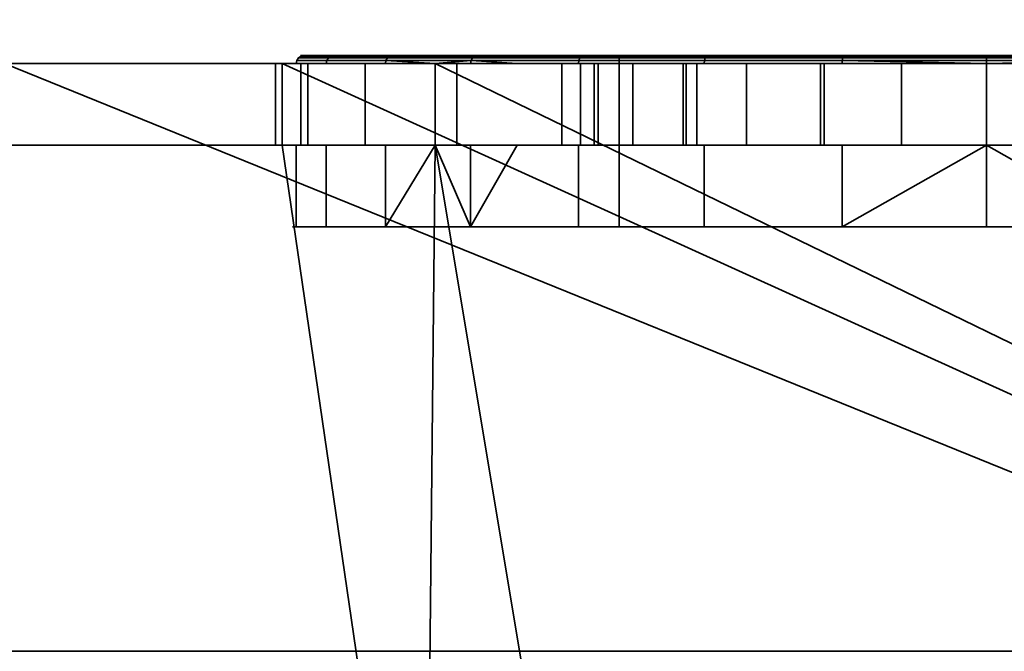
# Model space of a CAD drawing. Header units: millimetres. Extents: x -590 to 3690, y -120 to 127.
# Tile 294 of 656: x 1069.16 to 1081.22, y -31.2 to -23.46. Entities that reach past the tile are written whole.
import ezdxf

# ---------------------------------------------------------------- set-up
doc = ezdxf.new("R2010")
doc.units = ezdxf.units.MM
doc.layers.add('152', color=7, linetype='Continuous', true_color=0xffffff)

# ---------------------------------------------------------------- blocks, each defined once
blk = doc.blocks.new('UG_SURFACE_002')
at = {"layer": '152', "color": 252, "linetype": 'Continuous', "lineweight": 35}
for points in [[(2165, -31.2, 2203), (2165, 108.2, 2203), (835, 108.2, 2203), (835, -31.2, 2203)], [(985, -31.2, 2053), (985, 108.2, 2053), (2015, 108.2, 2053), (2015, -31.2, 2053)], [(2165, -31.2, 2203), (835, -31.2, 2203), (985, -31.2, 2053), (2015, -31.2, 2053)]]:
    blk.add_3dface(points, dxfattribs=at)
blk = doc.blocks.new('UG_SURFACE_081')
at = {"layer": '152', "color": 252, "linetype": 'Continuous', "lineweight": 35}
for points in [[(1073.639, -24, 1099.75), (1072.547, -24, 1103.112), (1072.554, -23.962, 1103.112), (1073.645, -23.962, 1099.754)], [(1072.547, -24, 1103.112), (1072.916, -24, 1106.627), (1072.923, -23.962, 1106.624), (1072.554, -23.962, 1103.112)], [(1073.645, -23.962, 1099.754), (1072.554, -23.962, 1103.112), (1072.576, -23.929, 1103.115), (1073.664, -23.929, 1099.765)], [(1072.554, -23.962, 1103.112), (1072.923, -23.962, 1106.624), (1072.944, -23.929, 1106.618), (1072.576, -23.929, 1103.115)], [(1073.664, -23.929, 1099.765), (1072.576, -23.929, 1103.115), (1072.608, -23.908, 1103.118), (1073.692, -23.908, 1099.781)], [(1072.576, -23.929, 1103.115), (1072.944, -23.929, 1106.618), (1072.975, -23.908, 1106.608), (1072.608, -23.908, 1103.118)], [(1073.692, -23.908, 1099.781), (1072.608, -23.908, 1103.118), (1072.646, -23.9, 1103.122), (1073.725, -23.9, 1099.8)], [(1072.608, -23.908, 1103.118), (1072.975, -23.908, 1106.608), (1073.011, -23.9, 1106.596), (1072.646, -23.9, 1103.122)], [(1076.5, -23.9, 1099.5), (1073.725, -23.9, 1099.8), (1072.646, -23.9, 1103.122), (1073.011, -23.9, 1106.596)], [(1074.689, -23.962, 1109.683), (1072.923, -23.962, 1106.624), (1072.916, -24, 1106.627), (1074.25, -24, 1108.937)], [(1072.923, -23.962, 1106.624), (1074.689, -23.962, 1109.683), (1074.705, -23.929, 1109.668), (1072.944, -23.929, 1106.618)], [(1072.944, -23.929, 1106.618), (1074.705, -23.929, 1109.668), (1074.729, -23.908, 1109.646), (1072.975, -23.908, 1106.608)], [(1072.975, -23.908, 1106.608), (1074.729, -23.908, 1109.646), (1074.758, -23.9, 1109.621), (1073.011, -23.9, 1106.596)], [(1073.011, -23.9, 1106.596), (1074.758, -23.9, 1109.621), (1076.5, -23.9, 1108.5), (1076.5, -23.9, 1099.5)], [(1074.25, -24, 1099.071), (1073.639, -24, 1099.75), (1073.645, -23.962, 1099.754)], [(1076.008, -23.962, 1097.129), (1073.645, -23.962, 1099.754), (1073.664, -23.929, 1099.765), (1076.021, -23.929, 1097.147)], [(1073.645, -23.962, 1099.754), (1076.008, -23.962, 1097.129), (1076.004, -24, 1097.123), (1074.25, -24, 1099.071)], [(1076.021, -23.929, 1097.147), (1073.664, -23.929, 1099.765), (1073.692, -23.908, 1099.781), (1076.04, -23.908, 1097.173)], [(1076.04, -23.908, 1097.173), (1073.692, -23.908, 1099.781), (1073.725, -23.9, 1099.8), (1076.063, -23.9, 1097.204)], [(1076.5, -23.9, 1099.5), (1076.063, -23.9, 1097.204), (1073.725, -23.9, 1099.8)], [(1074.25, -24, 1108.937), (1074.683, -24, 1109.688), (1074.689, -23.962, 1109.683)], [(1074.689, -23.962, 1109.683), (1074.683, -24, 1109.688), (1075.251, -24, 1110.1)], [(1074.689, -23.962, 1109.683), (1077.546, -23.962, 1111.758), (1077.555, -23.929, 1111.738), (1074.705, -23.929, 1109.668)], [(1075.251, -24, 1110.1), (1077.543, -24, 1111.765), (1077.546, -23.962, 1111.758), (1074.689, -23.962, 1109.683)], [(1074.705, -23.929, 1109.668), (1077.555, -23.929, 1111.738), (1077.568, -23.908, 1111.709), (1074.729, -23.908, 1109.646)], [(1074.729, -23.908, 1109.646), (1077.568, -23.908, 1111.709), (1077.583, -23.9, 1111.674), (1074.758, -23.9, 1109.621)], [(1076.5, -23.9, 1108.5), (1074.758, -23.9, 1109.621), (1077.583, -23.9, 1111.674), (1081, -23.9, 1112.4)], [(1079.233, -24, 1095.686), (1076.004, -24, 1097.123), (1076.008, -23.962, 1097.129), (1079.234, -23.962, 1095.693)], [(1079.234, -23.962, 1095.693), (1076.008, -23.962, 1097.129), (1076.021, -23.929, 1097.147), (1079.239, -23.929, 1095.714)], [(1079.239, -23.929, 1095.714), (1076.021, -23.929, 1097.147), (1076.04, -23.908, 1097.173), (1079.246, -23.908, 1095.746)], [(1079.246, -23.908, 1095.746), (1076.04, -23.908, 1097.173), (1076.063, -23.9, 1097.204), (1079.254, -23.9, 1095.784)], [(1082.747, -23.9, 1095.784), (1079.254, -23.9, 1095.784), (1076.063, -23.9, 1097.204), (1076.5, -23.9, 1099.5)], [(1076.5, -23.9, 1099.5), (1085.5, -23.9, 1099.5), (1085.937, -23.9, 1097.204), (1082.747, -23.9, 1095.784)], [(1085.5, -23.9, 1108.5), (1076.5, -23.9, 1108.5), (1081, -23.9, 1112.4), (1084.417, -23.9, 1111.674)], [(1076.5, -26, 1099.5), (1085.5, -26, 1099.5), (1085.5, -23.9, 1099.5), (1076.5, -23.9, 1099.5)], [(1076.5, -26, 1108.5), (1076.5, -26, 1099.5), (1076.5, -23.9, 1099.5), (1076.5, -23.9, 1108.5)], [(1085.5, -26, 1108.5), (1076.5, -26, 1108.5), (1076.5, -23.9, 1108.5), (1085.5, -23.9, 1108.5)], [(1077.543, -24, 1111.765), (1081, -24, 1112.5), (1081, -23.962, 1112.492), (1077.546, -23.962, 1111.758)], [(1077.546, -23.962, 1111.758), (1081, -23.962, 1112.492), (1081, -23.929, 1112.471), (1077.555, -23.929, 1111.738)], [(1077.555, -23.929, 1111.738), (1081, -23.929, 1112.471), (1081, -23.908, 1112.438), (1077.568, -23.908, 1111.709)], [(1077.568, -23.908, 1111.709), (1081, -23.908, 1112.438), (1081, -23.9, 1112.4), (1077.583, -23.9, 1111.674)], [(1081, -24, 1095.5), (1079.233, -24, 1095.686), (1079.234, -23.962, 1095.693)], [(1082.766, -23.962, 1095.693), (1079.234, -23.962, 1095.693), (1079.239, -23.929, 1095.714), (1082.761, -23.929, 1095.714)], [(1081, -24, 1095.5), (1079.234, -23.962, 1095.693), (1082.766, -23.962, 1095.693)], [(1082.761, -23.929, 1095.714), (1079.239, -23.929, 1095.714), (1079.246, -23.908, 1095.746), (1082.754, -23.908, 1095.746)], [(1082.754, -23.908, 1095.746), (1079.246, -23.908, 1095.746), (1079.254, -23.9, 1095.784), (1082.747, -23.9, 1095.784)], [(1081, -23.908, 1112.438), (1084.432, -23.908, 1111.709), (1084.417, -23.9, 1111.674), (1081, -23.9, 1112.4)], [(1081, -23.929, 1112.471), (1084.445, -23.929, 1111.738), (1084.432, -23.908, 1111.709), (1081, -23.908, 1112.438)], [(1081, -23.962, 1112.492), (1084.454, -23.962, 1111.758), (1084.445, -23.929, 1111.738), (1081, -23.929, 1112.471)], [(1082.766, -23.962, 1095.693), (1082.767, -24, 1095.686), (1081, -24, 1095.5)], [(1081, -24, 1112.5), (1084.457, -24, 1111.765), (1084.454, -23.962, 1111.758), (1081, -23.962, 1112.492)], [(1068.975, -24, 1167.5), (1019, -24, 1167.5), (1019, -37, 1167.5), (1101, -37, 1167.5)], [(1101, -37, 1002.5), (1019, -37, 1002.5), (1019, -24, 1002.5), (1068.975, -24, 1002.5)], [(1101, -37, 1167.5), (1072.375, -24, 1167.5), (1068.975, -24, 1167.5)], [(1101, -37, 1002.5), (1068.975, -24, 1002.5), (1072.375, -24, 1002.5)], [(1068.975, -24, 1033.975), (1072.293, -24, 1031.132), (1072.375, -24, 1030.875)], [(1068.975, -24, 1033.975), (1072.375, -24, 1033.975), (1072.375, -24, 1031.877), (1072.293, -24, 1031.132)], [(1072.375, -24, 1030.875), (1072.375, -24, 1013.575), (1068.975, -24, 1013.575), (1068.975, -24, 1033.975)], [(1068.975, -24, 1002.5), (1068.975, -24, 1013.575), (1072.375, -24, 1013.575), (1072.375, -24, 1002.5)], [(1068.975, -24, 1033.975), (1068.975, -24, 1058.875), (1072.375, -24, 1058.875), (1072.375, -24, 1033.975)], [(1068.975, -24, 1058.875), (1068.975, -24, 1091.25), (1072.375, -24, 1091.25), (1072.375, -24, 1058.875)], [(1068.975, -24, 1091.25), (1068.975, -24, 1110.1), (1072.375, -24, 1110.1), (1072.375, -24, 1091.25)], [(1068.975, -24, 1110.1), (1068.975, -24, 1128.75), (1072.375, -24, 1128.75), (1072.375, -24, 1110.1)], [(1068.975, -24, 1128.75), (1068.975, -24, 1167.5), (1072.375, -24, 1167.5), (1072.375, -24, 1128.75)], [(1072.375, -24, 1030.875), (1072.293, -24, 1031.132), (1072.293, -25, 1031.132), (1072.375, -25, 1030.875)], [(1072.375, -25, 1031.877), (1072.293, -25, 1031.132), (1072.293, -24, 1031.132), (1072.375, -24, 1031.877)], [(1101, -37, 1167.5), (1074.25, -24, 1167.5), (1072.375, -24, 1167.5)], [(1101, -37, 1002.5), (1072.375, -24, 1002.5), (1074.25, -24, 1002.5)], [(1072.375, -24, 1110.1), (1072.916, -24, 1106.627), (1072.547, -24, 1103.112)], [(1072.547, -24, 1103.112), (1072.375, -24, 1091.25), (1072.375, -24, 1110.1)], [(1072.375, -24, 1110.1), (1074.25, -24, 1110.1), (1074.25, -24, 1108.937), (1072.916, -24, 1106.627)], [(1072.547, -24, 1103.112), (1073.639, -24, 1099.75), (1072.375, -24, 1091.25)], [(1072.375, -24, 1058.875), (1074.25, -24, 1058.875), (1074.25, -24, 1037.42), (1072.689, -24, 1034.737)], [(1072.375, -24, 1013.575), (1072.375, -24, 1030.875), (1073.393, -24, 1027.676)], [(1073.393, -24, 1027.676), (1074.25, -24, 1026.71), (1074.25, -24, 1013.575), (1072.375, -24, 1013.575)], [(1072.375, -24, 1031.877), (1072.375, -24, 1033.975), (1072.605, -24, 1033.975)], [(1072.689, -24, 1034.737), (1072.605, -24, 1033.975), (1072.375, -24, 1033.975), (1072.375, -24, 1058.875)], [(1073.639, -24, 1099.75), (1074.25, -24, 1099.071), (1074.25, -24, 1091.25), (1072.375, -24, 1091.25)], [(1072.375, -24, 1002.5), (1072.375, -24, 1013.575), (1074.25, -24, 1013.575), (1074.25, -24, 1002.5)], [(1072.375, -24, 1058.875), (1072.375, -24, 1091.25), (1074.25, -24, 1091.25), (1074.25, -24, 1058.875)], [(1072.375, -24, 1110.1), (1072.375, -24, 1128.75), (1074.25, -24, 1128.75), (1074.25, -24, 1110.1)], [(1072.375, -24, 1128.75), (1072.375, -24, 1167.5), (1074.25, -24, 1167.5), (1074.25, -24, 1128.75)], [(1072.375, -24, 1031.877), (1072.605, -24, 1033.975), (1072.605, -25, 1033.975), (1072.375, -25, 1031.877)], [(1072.375, -25, 1030.875), (1073.393, -25, 1027.676), (1073.393, -24, 1027.676), (1072.375, -24, 1030.875)], [(1072.605, -24, 1033.975), (1072.689, -24, 1034.737), (1072.689, -25, 1034.737), (1072.605, -25, 1033.975)], [(1074.25, -25, 1037.42), (1072.689, -25, 1034.737), (1072.689, -24, 1034.737), (1074.25, -24, 1037.42)], [(1074.25, -24, 1026.71), (1073.393, -24, 1027.676), (1073.393, -25, 1027.676), (1074.25, -25, 1026.71)], [(1101, -37, 1167.5), (1087.75, -24, 1167.5), (1074.25, -24, 1167.5)], [(1101, -37, 1002.5), (1074.25, -24, 1002.5), (1087.75, -24, 1002.5)], [(1074.25, -24, 1128.75), (1078.966, -24, 1145.432), (1081, -24, 1145)], [(1074.25, -24, 1128.75), (1074.25, -24, 1167.5), (1076.027, -24, 1150.523)], [(1074.25, -24, 1167.5), (1079.96, -24, 1154.891), (1078.061, -24, 1154.045)], [(1074.25, -24, 1128.75), (1077.284, -24, 1146.654), (1078.966, -24, 1145.432)], [(1076.027, -24, 1150.523), (1076.245, -24, 1148.455), (1074.25, -24, 1128.75)], [(1078.061, -24, 1154.045), (1076.67, -24, 1152.5), (1074.25, -24, 1167.5)], [(1081, -24, 1145), (1083.034, -24, 1145.432), (1087.75, -24, 1128.75), (1074.25, -24, 1128.75)], [(1076.67, -24, 1152.5), (1076.027, -24, 1150.523), (1074.25, -24, 1167.5)], [(1074.25, -24, 1167.5), (1087.75, -24, 1167.5), (1082.04, -24, 1154.891), (1079.96, -24, 1154.891)], [(1076.245, -24, 1148.455), (1077.284, -24, 1146.654), (1074.25, -24, 1128.75)], [(1074.25, -24, 1058.875), (1078.966, -24, 1077.432), (1081, -24, 1077)], [(1074.25, -24, 1091.25), (1079.96, -24, 1086.891), (1078.061, -24, 1086.045)], [(1074.25, -24, 1058.875), (1077.284, -24, 1078.654), (1078.966, -24, 1077.432)], [(1074.25, -24, 1058.875), (1074.25, -24, 1091.25), (1076.027, -24, 1082.523), (1076.245, -24, 1080.455)], [(1078.061, -24, 1086.045), (1076.67, -24, 1084.5), (1074.25, -24, 1091.25)], [(1081, -24, 1077), (1083.034, -24, 1077.432), (1087.75, -24, 1058.875), (1074.25, -24, 1058.875)], [(1076.67, -24, 1084.5), (1076.027, -24, 1082.523), (1074.25, -24, 1091.25)], [(1074.25, -24, 1091.25), (1087.75, -24, 1091.25), (1082.04, -24, 1086.891), (1079.96, -24, 1086.891)], [(1076.245, -24, 1080.455), (1077.284, -24, 1078.654), (1074.25, -24, 1058.875)], [(1074.25, -24, 1128.75), (1087.75, -24, 1128.75), (1081, -24, 1112.5), (1077.543, -24, 1111.765)], [(1074.25, -24, 1110.1), (1075.251, -24, 1110.1), (1074.683, -24, 1109.688)], [(1074.25, -24, 1091.25), (1079.233, -24, 1095.686), (1081, -24, 1095.5)], [(1081, -24, 1095.5), (1082.767, -24, 1095.686), (1087.75, -24, 1091.25), (1074.25, -24, 1091.25)], [(1074.25, -24, 1091.25), (1076.004, -24, 1097.123), (1079.233, -24, 1095.686)], [(1074.25, -24, 1091.25), (1074.25, -24, 1099.071), (1076.004, -24, 1097.123)], [(1074.25, -24, 1058.875), (1077.452, -24, 1039.998), (1074.513, -24, 1037.872)], [(1074.25, -24, 1058.875), (1081, -24, 1040.75), (1077.452, -24, 1039.998)], [(1084.548, -24, 1039.998), (1081, -24, 1040.75), (1074.25, -24, 1058.875), (1087.75, -24, 1058.875)], [(1074.25, -24, 1013.575), (1075.8, -24, 1013.575), (1075.8, -24, 1012.55)], [(1074.25, -24, 1002.5), (1077.323, -24, 1008.873), (1079.01, -24, 1007.746)], [(1075.8, -24, 1012.55), (1076.196, -24, 1010.56), (1074.25, -24, 1002.5), (1074.25, -24, 1013.575)], [(1076.196, -24, 1010.56), (1077.323, -24, 1008.873), (1074.25, -24, 1002.5)], [(1079.01, -24, 1007.746), (1081, -24, 1007.35), (1087.75, -24, 1002.5), (1074.25, -24, 1002.5)], [(1075.8, -24, 1013.575), (1074.25, -24, 1013.575), (1074.25, -24, 1026.71), (1075.8, -24, 1024.963)], [(1074.513, -24, 1037.872), (1074.25, -24, 1037.42), (1074.25, -24, 1058.875)], [(1074.683, -24, 1109.688), (1074.25, -24, 1108.937), (1074.25, -24, 1110.1)], [(1077.543, -24, 1111.765), (1075.251, -24, 1110.1), (1074.25, -24, 1110.1), (1074.25, -24, 1128.75)], [(1074.25, -24, 1037.42), (1074.513, -24, 1037.872), (1074.513, -25, 1037.872), (1074.25, -25, 1037.42)], [(1074.25, -25, 1026.71), (1075.8, -25, 1024.963), (1075.8, -24, 1024.963), (1074.25, -24, 1026.71)], [(1077.452, -24, 1039.998), (1077.452, -25, 1039.998), (1074.513, -25, 1037.872), (1074.513, -24, 1037.872)], [(1075.8, -24, 1013.575), (1075.8, -24, 1024.963), (1075.8, -25, 1024.963), (1075.8, -25, 1013.575)], [(1075.8, -25, 1013.575), (1075.8, -25, 1012.55), (1075.8, -24, 1012.55), (1075.8, -24, 1013.575)], [(1075.8, -24, 1012.55), (1075.8, -25, 1012.55), (1076.196, -25, 1010.56), (1076.196, -24, 1010.56)], [(1076.027, -24, 1150.523), (1076.027, -25, 1150.523), (1076.245, -25, 1148.455), (1076.245, -24, 1148.455)], [(1076.67, -24, 1152.5), (1076.67, -25, 1152.5), (1076.027, -25, 1150.523), (1076.027, -24, 1150.523)], [(1076.027, -24, 1082.523), (1076.027, -25, 1082.523), (1076.245, -25, 1080.455), (1076.245, -24, 1080.455)], [(1076.67, -24, 1084.5), (1076.67, -25, 1084.5), (1076.027, -25, 1082.523), (1076.027, -24, 1082.523)], [(1076.196, -24, 1010.56), (1076.196, -25, 1010.56), (1077.323, -25, 1008.873), (1077.323, -24, 1008.873)], [(1076.245, -24, 1148.455), (1076.245, -25, 1148.455), (1077.284, -25, 1146.654), (1077.284, -24, 1146.654)], [(1076.245, -24, 1080.455), (1076.245, -25, 1080.455), (1077.284, -25, 1078.654), (1077.284, -24, 1078.654)], [(1078.061, -24, 1154.045), (1078.061, -25, 1154.045), (1076.67, -25, 1152.5), (1076.67, -24, 1152.5)], [(1078.061, -24, 1086.045), (1078.061, -25, 1086.045), (1076.67, -25, 1084.5), (1076.67, -24, 1084.5)], [(1077.284, -24, 1146.654), (1077.284, -25, 1146.654), (1078.966, -25, 1145.432), (1078.966, -24, 1145.432)], [(1077.284, -24, 1078.654), (1077.284, -25, 1078.654), (1078.966, -25, 1077.432), (1078.966, -24, 1077.432)], [(1077.323, -24, 1008.873), (1077.323, -25, 1008.873), (1079.01, -25, 1007.746), (1079.01, -24, 1007.746)], [(1081, -24, 1040.75), (1081, -25, 1040.75), (1077.452, -25, 1039.998), (1077.452, -24, 1039.998)], [(1079.96, -24, 1154.891), (1079.96, -25, 1154.891), (1078.061, -25, 1154.045), (1078.061, -24, 1154.045)], [(1079.96, -24, 1086.891), (1079.96, -25, 1086.891), (1078.061, -25, 1086.045), (1078.061, -24, 1086.045)], [(1078.966, -24, 1145.432), (1078.966, -25, 1145.432), (1081, -25, 1145), (1081, -24, 1145)], [(1078.966, -24, 1077.432), (1078.966, -25, 1077.432), (1081, -25, 1077), (1081, -24, 1077)], [(1079.01, -24, 1007.746), (1079.01, -25, 1007.746), (1081, -25, 1007.35), (1081, -24, 1007.35)], [(1082.04, -24, 1154.891), (1082.04, -25, 1154.891), (1079.96, -25, 1154.891), (1079.96, -24, 1154.891)], [(1082.04, -24, 1086.891), (1082.04, -25, 1086.891), (1079.96, -25, 1086.891), (1079.96, -24, 1086.891)], [(1084.457, -24, 1111.765), (1081, -24, 1112.5), (1087.75, -24, 1128.75)], [(1087.75, -24, 1002.5), (1081, -24, 1007.35), (1082.99, -24, 1007.746)], [(1084.548, -24, 1039.998), (1084.548, -25, 1039.998), (1081, -25, 1040.75), (1081, -24, 1040.75)], [(1081, -24, 1007.35), (1081, -25, 1007.35), (1082.99, -25, 1007.746), (1082.99, -24, 1007.746)], [(1081, -24, 1145), (1081, -25, 1145), (1083.034, -25, 1145.432), (1083.034, -24, 1145.432)], [(1081, -24, 1077), (1081, -25, 1077), (1083.034, -25, 1077.432), (1083.034, -24, 1077.432)], [(1068.975, -37, 1003.5), (1074.125, -37, 1003.5), (1072.375, -25, 1003.5), (1068.975, -25, 1003.5)], [(1074.125, -37, 1166.5), (1068.975, -37, 1166.5), (1068.975, -25, 1166.5), (1072.375, -25, 1166.5)], [(1068.975, -25, 1033.975), (1068.975, -25, 1013.575), (1072.375, -25, 1013.575), (1072.375, -25, 1030.875)], [(1072.375, -25, 1030.875), (1072.293, -25, 1031.132), (1068.975, -25, 1033.975)], [(1072.293, -25, 1031.132), (1072.375, -25, 1031.877), (1072.375, -25, 1033.975), (1068.975, -25, 1033.975)], [(1072.375, -25, 1003.5), (1072.375, -25, 1013.575), (1068.975, -25, 1013.575), (1068.975, -25, 1003.5)], [(1072.375, -25, 1033.975), (1072.375, -25, 1058.875), (1068.975, -25, 1058.875), (1068.975, -25, 1033.975)], [(1072.375, -25, 1058.875), (1072.375, -25, 1091.25), (1068.975, -25, 1091.25), (1068.975, -25, 1058.875)], [(1072.375, -25, 1091.25), (1072.375, -25, 1110.1), (1068.975, -25, 1110.1), (1068.975, -25, 1091.25)], [(1072.375, -25, 1110.1), (1072.375, -25, 1128.75), (1068.975, -25, 1128.75), (1068.975, -25, 1110.1)], [(1072.375, -25, 1128.75), (1072.375, -25, 1166.5), (1068.975, -25, 1166.5), (1068.975, -25, 1128.75)], [(1074.125, -37, 1003.5), (1074.25, -25, 1003.5), (1072.375, -25, 1003.5)], [(1072.375, -25, 1166.5), (1074.25, -25, 1166.5), (1074.125, -37, 1166.5)], [(1072.375, -25, 1110.1), (1072.375, -25, 1091.25), (1072.547, -25, 1103.112)], [(1072.375, -25, 1091.25), (1073.639, -25, 1099.75), (1072.547, -25, 1103.112)], [(1072.547, -25, 1103.112), (1072.916, -25, 1106.627), (1072.375, -25, 1110.1)], [(1072.375, -25, 1091.25), (1074.25, -25, 1091.25), (1074.25, -25, 1099.071), (1073.639, -25, 1099.75)], [(1072.375, -25, 1013.575), (1074.25, -25, 1013.575), (1074.25, -25, 1026.71), (1073.393, -25, 1027.676)], [(1072.375, -25, 1058.875), (1072.375, -25, 1033.975), (1072.605, -25, 1033.975), (1072.689, -25, 1034.737)], [(1072.689, -25, 1034.737), (1074.25, -25, 1037.42), (1074.25, -25, 1058.875), (1072.375, -25, 1058.875)], [(1072.605, -25, 1033.975), (1072.375, -25, 1033.975), (1072.375, -25, 1031.877)], [(1073.393, -25, 1027.676), (1072.375, -25, 1030.875), (1072.375, -25, 1013.575)], [(1072.916, -25, 1106.627), (1074.25, -25, 1108.937), (1074.25, -25, 1110.1), (1072.375, -25, 1110.1)], [(1074.25, -25, 1003.5), (1074.25, -25, 1013.575), (1072.375, -25, 1013.575), (1072.375, -25, 1003.5)], [(1074.25, -25, 1058.875), (1074.25, -25, 1091.25), (1072.375, -25, 1091.25), (1072.375, -25, 1058.875)], [(1074.25, -25, 1110.1), (1074.25, -25, 1128.75), (1072.375, -25, 1128.75), (1072.375, -25, 1110.1)], [(1074.25, -25, 1128.75), (1074.25, -25, 1166.5), (1072.375, -25, 1166.5), (1072.375, -25, 1128.75)], [(1072.547, -26, 1103.112), (1072.547, -25, 1103.112), (1073.639, -25, 1099.75), (1073.639, -26, 1099.75)], [(1072.916, -26, 1106.627), (1072.916, -25, 1106.627), (1072.547, -25, 1103.112), (1072.547, -26, 1103.112)], [(1074.25, -25, 1108.937), (1072.916, -25, 1106.627), (1072.916, -26, 1106.627), (1074.683, -26, 1109.688)], [(1073.639, -26, 1099.75), (1073.639, -25, 1099.75), (1074.25, -25, 1099.071)], [(1074.25, -25, 1099.071), (1076.004, -25, 1097.123), (1076.004, -26, 1097.123), (1073.639, -26, 1099.75)], [(1074.25, -25, 1003.5), (1074.125, -37, 1003.5), (1076.25, -37, 1003.5)], [(1074.25, -25, 1166.5), (1076.25, -37, 1166.5), (1074.125, -37, 1166.5)], [(1076.25, -37, 1003.5), (1085.75, -37, 1003.5), (1087.75, -25, 1003.5), (1074.25, -25, 1003.5)], [(1074.25, -25, 1166.5), (1087.75, -25, 1166.5), (1085.75, -37, 1166.5), (1076.25, -37, 1166.5)], [(1074.25, -25, 1166.5), (1076.67, -25, 1152.5), (1078.061, -25, 1154.045)], [(1074.25, -25, 1166.5), (1076.027, -25, 1150.523), (1076.67, -25, 1152.5)], [(1074.25, -25, 1128.75), (1077.284, -25, 1146.654), (1076.245, -25, 1148.455)], [(1087.75, -25, 1166.5), (1074.25, -25, 1166.5), (1079.96, -25, 1154.891), (1082.04, -25, 1154.891)], [(1076.245, -25, 1148.455), (1076.027, -25, 1150.523), (1074.25, -25, 1166.5), (1074.25, -25, 1128.75)], [(1078.061, -25, 1154.045), (1079.96, -25, 1154.891), (1074.25, -25, 1166.5)], [(1074.25, -25, 1128.75), (1081, -25, 1145), (1078.966, -25, 1145.432)], [(1078.966, -25, 1145.432), (1077.284, -25, 1146.654), (1074.25, -25, 1128.75)], [(1074.25, -25, 1091.25), (1076.67, -25, 1084.5), (1078.061, -25, 1086.045)], [(1074.25, -25, 1091.25), (1076.027, -25, 1082.523), (1076.67, -25, 1084.5)], [(1074.25, -25, 1058.875), (1077.284, -25, 1078.654), (1076.245, -25, 1080.455)], [(1087.75, -25, 1091.25), (1074.25, -25, 1091.25), (1079.96, -25, 1086.891), (1082.04, -25, 1086.891)], [(1076.245, -25, 1080.455), (1076.027, -25, 1082.523), (1074.25, -25, 1091.25), (1074.25, -25, 1058.875)], [(1078.061, -25, 1086.045), (1079.96, -25, 1086.891), (1074.25, -25, 1091.25)], [(1074.25, -25, 1058.875), (1081, -25, 1077), (1078.966, -25, 1077.432)], [(1078.966, -25, 1077.432), (1077.284, -25, 1078.654), (1074.25, -25, 1058.875)], [(1074.25, -25, 1110.1), (1074.25, -25, 1108.937), (1074.683, -25, 1109.688)], [(1087.75, -25, 1128.75), (1074.25, -25, 1128.75), (1081, -25, 1112.5), (1084.457, -25, 1111.765)], [(1074.25, -25, 1128.75), (1074.25, -25, 1110.1), (1075.251, -25, 1110.1), (1077.543, -25, 1111.765)], [(1077.543, -25, 1111.765), (1081, -25, 1112.5), (1074.25, -25, 1128.75)], [(1081, -25, 1095.5), (1079.233, -25, 1095.686), (1074.25, -25, 1091.25), (1087.75, -25, 1091.25)], [(1079.233, -25, 1095.686), (1076.004, -25, 1097.123), (1074.25, -25, 1091.25)], [(1074.25, -25, 1013.575), (1074.25, -25, 1003.5), (1076.196, -25, 1010.56), (1075.8, -25, 1012.55)], [(1074.25, -25, 1003.5), (1077.323, -25, 1008.873), (1076.196, -25, 1010.56)], [(1074.25, -25, 1003.5), (1081, -25, 1007.35), (1079.01, -25, 1007.746)], [(1079.01, -25, 1007.746), (1077.323, -25, 1008.873), (1074.25, -25, 1003.5)], [(1082.99, -25, 1007.746), (1081, -25, 1007.35), (1074.25, -25, 1003.5), (1087.75, -25, 1003.5)], [(1074.25, -25, 1058.875), (1074.25, -25, 1037.42), (1074.513, -25, 1037.872)], [(1074.513, -25, 1037.872), (1077.452, -25, 1039.998), (1074.25, -25, 1058.875)], [(1077.452, -25, 1039.998), (1081, -25, 1040.75), (1087.75, -25, 1058.875), (1074.25, -25, 1058.875)], [(1074.25, -25, 1026.71), (1074.25, -25, 1013.575), (1075.8, -25, 1013.575), (1075.8, -25, 1024.963)], [(1075.8, -25, 1012.55), (1075.8, -25, 1013.575), (1074.25, -25, 1013.575)], [(1076.004, -25, 1097.123), (1074.25, -25, 1099.071), (1074.25, -25, 1091.25)], [(1074.683, -25, 1109.688), (1075.251, -25, 1110.1), (1074.25, -25, 1110.1)], [(1083.034, -25, 1077.432), (1081, -25, 1077), (1074.25, -25, 1058.875), (1087.75, -25, 1058.875)], [(1083.034, -25, 1145.432), (1081, -25, 1145), (1074.25, -25, 1128.75), (1087.75, -25, 1128.75)], [(1074.683, -26, 1109.688), (1074.683, -25, 1109.688), (1074.25, -25, 1108.937)], [(1074.683, -26, 1109.688), (1077.543, -26, 1111.765), (1077.543, -25, 1111.765), (1075.251, -25, 1110.1)], [(1075.251, -25, 1110.1), (1074.683, -25, 1109.688), (1074.683, -26, 1109.688)], [(1076.004, -26, 1097.123), (1076.004, -25, 1097.123), (1079.233, -25, 1095.686), (1079.233, -26, 1095.686)], [(1081, -26, 1112.5), (1081, -25, 1112.5), (1077.543, -25, 1111.765), (1077.543, -26, 1111.765)], [(1082.767, -26, 1095.686), (1079.233, -26, 1095.686), (1081, -25, 1095.5)], [(1079.233, -26, 1095.686), (1079.233, -25, 1095.686), (1081, -25, 1095.5)], [(1087.75, -25, 1091.25), (1082.767, -25, 1095.686), (1081, -25, 1095.5)], [(1087.75, -25, 1058.875), (1081, -25, 1040.75), (1084.548, -25, 1039.998)], [(1084.457, -26, 1111.765), (1084.457, -25, 1111.765), (1081, -25, 1112.5), (1081, -26, 1112.5)], [(1081, -25, 1095.5), (1082.767, -25, 1095.686), (1082.767, -26, 1095.686)], [(1076.5, -26, 1108.5), (1074.683, -26, 1109.688), (1072.916, -26, 1106.627), (1072.547, -26, 1103.112)], [(1072.547, -26, 1103.112), (1073.639, -26, 1099.75), (1076.5, -26, 1099.5), (1076.5, -26, 1108.5)], [(1073.639, -26, 1099.75), (1076.004, -26, 1097.123), (1076.5, -26, 1099.5)], [(1077.543, -26, 1111.765), (1074.683, -26, 1109.688), (1076.5, -26, 1108.5)], [(1085.5, -26, 1099.5), (1076.5, -26, 1099.5), (1076.004, -26, 1097.123), (1079.233, -26, 1095.686)], [(1076.5, -26, 1108.5), (1085.5, -26, 1108.5), (1084.457, -26, 1111.765), (1081, -26, 1112.5)], [(1081, -26, 1112.5), (1077.543, -26, 1111.765), (1076.5, -26, 1108.5)], [(1079.233, -26, 1095.686), (1082.767, -26, 1095.686), (1085.996, -26, 1097.123), (1085.5, -26, 1099.5)]]:
    blk.add_3dface(points, dxfattribs=at)
blk = doc.blocks.new('UG_SURFACE_082')
at = {"layer": '152', "color": 43, "linetype": 'Continuous', "lineweight": 35}
for points in [[(1016, 0, 2017), (1016, -49, 2017), (1984, -49, 2017), (1984, 0, 2017)], [(1016, -47), (1016, -2), (1984, -2), (1984, -47)]]:
    blk.add_3dface(points, dxfattribs=at)
blk = doc.blocks.new('UG_SURFACE_097')
at = {"layer": '152', "color": 254, "linetype": 'Continuous', "lineweight": 35}
for points in [[(1999.75, -35, 2033.25), (1999.75, 111.75, 2033.25), (1000.25, 111.75, 2033.25), (1000.25, -35, 2033.25)], [(1992, 16, 2025.5), (1992, -33, 2025.5), (1008, -33, 2025.5), (1008, 16, 2025.5)]]:
    blk.add_3dface(points, dxfattribs=at)
blk = doc.blocks.new('UG_SURFACE_135')
at = {"layer": '152', "color": 14, "linetype": 'Continuous', "lineweight": 35}
for points in [[(1991.8, -35, 2025.3), (1991.8, 14, 2025.3), (1008.2, 14, 2025.3), (1008.2, -35, 2025.3)], [(1987.75, 11.25, 2021.25), (1987.75, -47, 2021.25), (1012.25, -47, 2021.25), (1012.25, 11.25, 2021.25)]]:
    blk.add_3dface(points, dxfattribs=at)
blk = doc.blocks.new('UG_SURFACE_136')
at = {"layer": '152', "color": 7, "linetype": 'Continuous', "lineweight": 35}
for points in [[(1012.25, 11, 2021.25), (1012.25, -47, 2021.25), (1987.75, -47, 2021.25), (1987.75, 11, 2021.25)], [(1987.5, 11, 2021), (1987.5, -47, 2021), (1012.5, -47, 2021), (1012.5, 11, 2021)]]:
    blk.add_3dface(points, dxfattribs=at)

msp = doc.modelspace()

# ---------------------------------------------------------------- linework, layer by layer
at = {"layer": '152', "color": 252, "linetype": 'Continuous', "lineweight": -3, "true_color": 0x939598}
for p, q in [((1076.5, -23.9, 1108.5), (1085.5, -23.9, 1108.5)), ((1076.5, -23.9, 1099.5), (1076.5, -26, 1099.5)), ((1085.5, -23.9, 1099.5), (1076.5, -23.9, 1099.5)), ((1076.5, -23.9, 1099.5), (1076.5, -23.9, 1108.5)), ((1076.5, -23.9, 1108.5), (1076.5, -26, 1108.5)), ((1019, -24, 1167.5), (1101, -24, 1167.5)), ((1019, -24, 1002.5), (1101, -24, 1002.5)), ((1075.8, -24, 1024.963), (1075.8, -25, 1024.963)), ((1075.8, -24, 1024.963), (1075.8, -24, 1012.55)), ((1075.8, -24, 1012.55), (1075.8, -25, 1012.55)), ((1019, -25, 1166.5), (1100.586, -25, 1166.5)), ((1019, -25, 1003.5), (1100.586, -25, 1003.5)), ((1075.8, -25, 1024.963), (1075.8, -25, 1012.55)), ((1076.5, -26, 1099.5), (1076.5, -26, 1108.5)), ((1085.5, -26, 1099.5), (1076.5, -26, 1099.5)), ((1076.5, -26, 1108.5), (1085.5, -26, 1108.5))]:
    msp.add_line(p, q, dxfattribs=at)
at = {"layer": '152', "color": 252, "linetype": 'Continuous', "lineweight": -3, "true_color": 0x939598, "extrusion": (0, 1, 0)}
for centre, radius in [((-1081, 1104, -23.9), 8.4), ((-1081, 1104, -24), 8.5), ((-1081, 1104, -25), 8.5)]:
    msp.add_circle(centre, radius, dxfattribs=at)
at = {"layer": '152', "color": 252, "linetype": 'Continuous', "lineweight": -3, "true_color": 0x939598, "extrusion": (0, -1, 0)}
for centre, radius in [((1081, 1082, 24), 5), ((1081, 1150, 24), 5), ((1081, 1082, 25), 5), ((1081, 1150, 25), 5), ((1081, 1104, 26), 8.5)]:
    msp.add_circle(centre, radius, dxfattribs=at)
for centre, radius, start, end in [((1081, 1032, 24), 8.75, 306.4617, 233.5383), ((1081, 1012.55, 24), 5.2, 180, 0), ((1081, 1032, 25), 8.75, 306.4617, 233.5383), ((1081, 1012.55, 25), 5.2, 180, 0)]:
    msp.add_arc(centre, radius, start, end, dxfattribs=at)

# ---------------------------------------------------------------- block references
at = {"layer": '152', "color": 252, "linetype": 'Continuous', "lineweight": -3, "true_color": 0x939598}
for name in ['UG_SURFACE_097', 'UG_SURFACE_002', 'UG_SURFACE_082', 'UG_SURFACE_135', 'UG_SURFACE_136', 'UG_SURFACE_081']:
    msp.add_blockref(name, (0, 0), dxfattribs=at)

doc.saveas('drawing.dxf')
